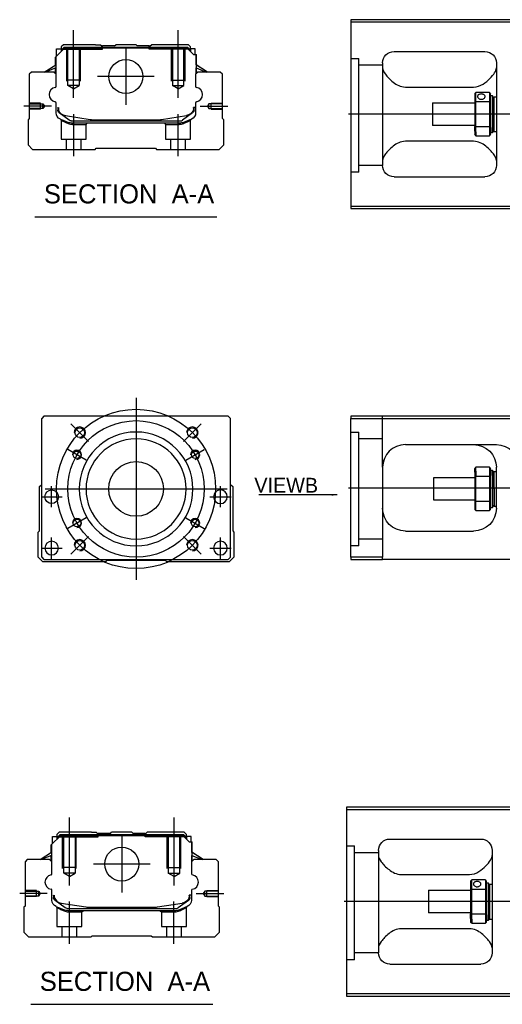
# Model space of a CAD drawing. Header units: millimetres. Extents: x 2891 to 6329, y -1599 to 860.
# Tile 517 of 620: x 5144 to 5356, y -431 to 2. Entities that reach past the tile are written whole.
import ezdxf
from ezdxf.lldxf.tags import DXFTag

# ---------------------------------------------------------------- set-up
doc = ezdxf.new("R2010")
doc.units = ezdxf.units.MM
doc.layers.get('0').update_dxf_attribs({"linetype": 'CONTINUOUS'})
doc.styles.add('CHN', font='txt')
doc.styles.add('DIM-7', font='SIMPLEX.shx', dxfattribs={"width": 0.7, "bigfont": 'chineset.shx'})
tags = doc.linetypes.add('DASHED', pattern=[25.72, 12.86, -12.86]).pattern_tags.tags
tags[6:7] = [DXFTag(74, 4), DXFTag(75, 0), DXFTag(340, '0'), DXFTag(46, 0.0), DXFTag(50, 0.0), DXFTag(44, 0.0), DXFTag(45, 0.0)]
tags[4:5] = [DXFTag(74, 4), DXFTag(75, 0), DXFTag(340, '0'), DXFTag(46, 0.0), DXFTag(50, 0.0), DXFTag(44, 0.0), DXFTag(45, 0.0)]
doc.dimstyles.new('CNS', dxfattribs={"dimtxt": 3.5, "dimasz": 2.5, "dimexe": 1, "dimexo": 1, "dimgap": 1, "dimtad": 1, "dimdsep": 46, "dimtxsty": 'DIM-7', "dimcen": 0.09, "dimclrd": 4, "dimclre": 4, "dimclrt": 1, "dimadec": 0, "dimazin": 0, "dimtfac": 1, "dimtmove": 0, "dimatfit": 3, "dimfxl": 0, "dimtvp": 0.971429, "dimtolj": 1, "dimarcsym": 0})

msp = doc.modelspace()

# ---------------------------------------------------------------- linework, layer by layer
at = {"linetype": 'Continuous'}
for p, q in [((5363.77, 2.04), (5289.77, 2.04)), ((5289.77, 2.04), (5289.77, -79.96)), ((5289.77, 1.04), (5363.77, 1.04)), ((5160, -14.39), (5163.9, -10.49)), ((5160.4, -10.79), (5162.4, -10.79)), ((5160.4, -13.99), (5160.4, -10.79)), ((5163.4, -8.94), (5162.4, -9.94)), ((5162.4, -9.94), (5162.4, -10.79)), ((5162.4, -10.79), (5162.4, -11.99)), ((5162.9, -10.94), (5162.4, -10.94)), ((5162.9, -10.86), (5163.76, -9.99)), ((5162.9, -11.49), (5162.9, -10.86)), ((5163.13, -10.95), (5162.9, -10.86)), ((5163.13, -10.95), (5163.86, -10.22)), ((5163.13, -11.26), (5163.13, -10.95)), ((5177.58, -8.94), (5163.4, -8.94)), ((5163.76, -9.99), (5217.99, -9.99)), ((5163.86, -10.22), (5163.76, -9.99)), ((5163.86, -10.22), (5217.9, -10.22)), ((5217.86, -10.49), (5163.9, -10.49)), ((5177.58, -8.94), (5179.68, -8.94)), ((5179.68, -8.94), (5180.23, -9.49)), ((5180.23, -9.49), (5180.58, -9.49)), ((5185.88, -9.49), (5180.58, -9.49)), ((5180.58, -9.99), (5180.58, -9.49)), ((5185.88, -9.49), (5186.43, -8.94)), ((5195.33, -8.94), (5186.43, -8.94)), ((5195.88, -9.49), (5195.33, -8.94)), ((5201.18, -9.49), (5195.88, -9.49)), ((5201.18, -9.49), (5201.53, -9.49)), ((5201.18, -9.99), (5201.18, -9.49)), ((5201.53, -9.49), (5202.08, -8.94)), ((5201.53, -9.49), (5202.08, -8.94)), ((5204.18, -8.94), (5202.08, -8.94)), ((5202.08, -8.94), (5202.08, -8.94)), ((5218.36, -8.94), (5204.18, -8.94)), ((5220.56, -13.19), (5217.86, -10.49)), ((5217.9, -10.22), (5217.99, -9.99)), ((5218.63, -10.95), (5217.9, -10.22)), ((5218.86, -10.86), (5217.99, -9.99)), ((5219.36, -9.94), (5218.36, -8.94)), ((5218.63, -10.95), (5218.86, -10.86)), ((5218.63, -11.26), (5218.63, -10.95)), ((5218.86, -11.49), (5218.86, -10.86)), ((5219.36, -10.94), (5218.86, -10.94)), ((5219.36, -10.79), (5219.36, -9.94)), ((5221.36, -10.79), (5219.36, -10.79)), ((5219.36, -10.79), (5219.36, -11.99)), ((5221.36, -13.19), (5221.36, -10.79)), ((5221.36, -10.79), (5221.36, -10.79)), ((5308.77, -11.96), (5348.77, -11.96)), ((5159.9, -17.9), (5159.9, -14.49)), ((5160, -17.84), (5160, -14.39)), ((5160.05, -14.34), (5160.05, -20.44)), ((5220.56, -13.19), (5221.71, -13.19)), ((5221.71, -13.19), (5221.71, -20.44)), ((5221.71, -13.19), (5221.76, -13.19)), ((5221.76, -17.84), (5221.76, -13.19)), ((5221.76, -13.19), (5221.86, -13.19)), ((5221.86, -17.9), (5221.86, -13.19)), ((5303.77, -16.96), (5303.77, -61.96)), ((5353.77, -16.96), (5353.77, -61.96)), ((5149.38, -20.94), (5148.38, -21.94)), ((5159.2, -20.94), (5149.38, -20.94)), ((5154.99, -20.94), (5160.05, -17.81)), ((5160.05, -19.15), (5155.54, -20.94)), ((5160.2, -21.94), (5159.2, -20.94)), ((5159.9, -21.64), (5159.9, -19.21)), ((5160, -21.74), (5160, -19.17)), ((5222.56, -20.94), (5221.56, -21.94)), ((5226.76, -20.94), (5221.71, -17.81)), ((5221.71, -19.15), (5226.21, -20.94)), ((5221.76, -21.74), (5221.76, -19.17)), ((5226.76, -20.94), (5221.86, -17.9)), ((5221.86, -21.64), (5221.86, -19.21)), ((5232.38, -20.94), (5222.56, -20.94)), ((5233.38, -21.94), (5232.38, -20.94)), ((5148.38, -21.94), (5148.38, -41.39)), ((5160.2, -27.26), (5160.2, -21.94)), ((5221.56, -21.94), (5221.56, -27.26)), ((5233.38, -41.39), (5233.38, -21.94)), ((5313.77, -27.55), (5343.77, -27.55)), ((5350.77, -29.96), (5344.77, -29.96)), ((5344.77, -33.91), (5344.77, -29.96)), ((5350.77, -29.96), (5350.77, -33.91)), ((5160.2, -38.88), (5160.2, -34.49)), ((5221.56, -34.49), (5221.56, -38.88)), ((5325.77, -34.46), (5344.27, -34.46)), ((5325.77, -34.46), (5325.77, -44.46)), ((5344.27, -30.46), (5344.27, -34.05)), ((5344.27, -34.05), (5344.27, -44.87)), ((5344.77, -45), (5344.77, -33.91)), ((5344.77, -33.91), (5350.77, -33.91)), ((5350.77, -33.91), (5350.77, -45)), ((5351.27, -34.05), (5351.27, -30.46)), ((5351.27, -31.21), (5351.97, -31.21)), ((5351.27, -44.87), (5351.27, -34.05)), ((5351.97, -31.21), (5352.27, -31.51)), ((5351.97, -31.21), (5351.97, -45.29)), ((5352.27, -45.08), (5352.27, -31.51)), ((5352.27, -32.31), (5352.77, -31.81)), ((5352.77, -31.81), (5353.77, -31.81)), ((5352.77, -47.11), (5352.77, -31.81)), ((5160.9, -36.6), (5160.9, -37.68)), ((5161.2, -36.6), (5161.2, -37.64)), ((5161.58, -38.94), (5161.51, -38.89)), ((5220.24, -38.89), (5220.17, -38.94)), ((5221.56, -36.6), (5220.56, -36.6)), ((5220.56, -36.6), (5220.56, -37.64)), ((5220.86, -37.68), (5220.86, -36.6)), ((5148.38, -41.39), (5147.88, -41.89)), ((5147.88, -41.89), (5147.88, -52.94)), ((5166, -42.16), (5161.58, -38.94)), ((5164.27, -40.07), (5175.17, -41.81)), ((5166.88, -42.44), (5214.87, -42.44)), ((5176.83, -41.94), (5204.93, -41.94)), ((5206.58, -41.81), (5217.49, -40.07)), ((5220.17, -38.94), (5215.75, -42.16)), ((5219.7, -41.65), (5216.27, -43.06)), ((5233.88, -41.89), (5233.38, -41.39)), ((5233.88, -52.94), (5233.88, -41.89)), ((5214.37, -43.44), (5167.39, -43.44)), ((5344.27, -44.46), (5325.77, -44.46)), ((5344.27, -46.88), (5344.27, -44.87)), ((5344.27, -46.88), (5344.27, -48.46)), ((5350.77, -45), (5344.77, -45)), ((5344.77, -47.24), (5344.77, -45)), ((5344.77, -47.24), (5344.77, -48.96)), ((5350.77, -45), (5350.77, -47.24)), ((5350.77, -47.24), (5350.77, -48.96)), ((5351.27, -48.46), (5351.27, -44.87)), ((5351.97, -47.71), (5351.97, -45.29)), ((5352.27, -47.41), (5351.97, -47.71)), ((5352.27, -45.08), (5352.27, -47.41)), ((5352.27, -46.61), (5352.77, -47.11)), ((5352.77, -47.11), (5353.77, -47.11)), ((5343.77, -51.37), (5313.77, -51.37)), ((5344.77, -48.96), (5350.77, -48.96)), ((5351.97, -47.71), (5351.27, -47.71)), ((5147.88, -52.94), (5149.88, -54.94)), ((5149.88, -54.94), (5177.38, -54.94)), ((5177.38, -54.94), (5177.88, -54.44)), ((5177.88, -54.44), (5203.88, -54.44)), ((5203.88, -54.44), (5204.38, -54.94)), ((5204.38, -54.94), (5231.88, -54.94)), ((5231.88, -54.94), (5233.88, -52.94)), ((5308.77, -66.96), (5348.77, -66.96)), ((5289.77, -79.96), (5289.77, -80.96)), ((5363.77, -79.96), (5289.77, -79.96)), ((5289.77, -80.96), (5363.77, -80.96)), ((5154.85, -172.11), (5153.85, -173.11)), ((5223.35, -172.11), (5154.85, -172.11)), ((5235.85, -172.11), (5223.35, -172.11)), ((5236.85, -173.11), (5235.85, -172.11)), ((5289.77, -172.11), (5289.77, -173.11)), ((5363.77, -172.11), (5289.77, -172.11)), ((5153.85, -234.11), (5153.85, -173.11)), ((5236.85, -234.11), (5236.85, -173.11)), ((5289.77, -173.11), (5363.77, -173.11)), ((5289.77, -234.11), (5289.77, -173.11)), ((5313.77, -184.61), (5353.77, -184.61)), ((5303.77, -194.61), (5303.77, -234.11)), ((5350.77, -194.61), (5344.77, -194.61)), ((5344.77, -196.33), (5344.77, -194.61)), ((5350.77, -194.61), (5350.77, -196.33)), ((5353.77, -212.61), (5353.77, -194.61)), ((5344.27, -196.69), (5344.27, -195.11)), ((5344.27, -196.69), (5344.27, -198.7)), ((5344.27, -198.7), (5344.27, -209.52)), ((5344.77, -196.33), (5344.77, -198.56)), ((5344.77, -209.66), (5344.77, -198.56)), ((5344.77, -198.56), (5350.77, -198.56)), ((5350.77, -196.33), (5350.77, -198.56)), ((5350.77, -198.56), (5350.77, -209.66)), ((5351.27, -198.7), (5351.27, -195.11)), ((5351.27, -195.86), (5351.97, -195.86)), ((5351.27, -209.52), (5351.27, -198.7)), ((5351.97, -195.86), (5352.27, -196.16)), ((5351.97, -198.28), (5351.97, -195.86)), ((5351.97, -198.28), (5351.97, -212.36)), ((5352.27, -196.16), (5352.27, -198.49)), ((5352.27, -196.96), (5352.77, -196.46)), ((5352.27, -212.06), (5352.27, -198.49)), ((5352.77, -196.46), (5353.77, -196.46)), ((5352.77, -204.11), (5352.77, -196.46)), ((5152.85, -203.11), (5153.85, -202.11)), ((5152.85, -222.56), (5152.85, -203.11)), ((5236.85, -202.11), (5237.85, -203.11)), ((5237.85, -203.11), (5237.85, -222.56)), ((5326.27, -199.11), (5344.27, -199.11)), ((5326.27, -204.11), (5326.27, -199.11)), ((5326.27, -209.11), (5326.27, -204.11)), ((5352.77, -204.11), (5352.77, -211.76)), ((5344.27, -209.11), (5326.27, -209.11)), ((5344.27, -209.52), (5344.27, -213.11)), ((5344.77, -213.61), (5344.77, -209.66)), ((5350.77, -209.66), (5344.77, -209.66)), ((5350.77, -209.66), (5350.77, -213.61)), ((5351.27, -213.11), (5351.27, -209.52)), ((5352.77, -211.76), (5352.27, -211.26)), ((5353.77, -211.76), (5352.77, -211.76)), ((5344.77, -213.61), (5350.77, -213.61)), ((5351.97, -212.36), (5351.27, -212.36)), ((5352.27, -212.06), (5351.97, -212.36)), ((5152.35, -223.06), (5152.85, -222.56)), ((5152.35, -234.11), (5152.35, -223.06)), ((5237.85, -222.56), (5238.35, -223.06)), ((5238.35, -223.06), (5238.35, -234.11)), ((5313.77, -222.61), (5343.77, -222.61)), ((5154.35, -236.11), (5152.35, -234.11)), ((5153.85, -234.11), (5154.85, -235.11)), ((5181.85, -236.11), (5154.35, -236.11)), ((5154.85, -235.11), (5235.85, -235.11)), ((5182.35, -235.61), (5181.85, -236.11)), ((5208.35, -235.61), (5182.35, -235.61)), ((5208.85, -236.11), (5208.35, -235.61)), ((5236.35, -236.11), (5208.85, -236.11)), ((5235.85, -235.11), (5236.85, -234.11)), ((5238.35, -234.11), (5236.35, -236.11)), ((5289.77, -234.11), (5289.77, -235.11)), ((5303.77, -234.11), (5289.77, -234.11)), ((5289.77, -235.11), (5303.77, -235.11)), ((5303.77, -235.11), (5303.77, -234.11)), ((5363.77, -235.11), (5303.77, -235.11)), ((5361.93, -343.91), (5287.93, -343.91)), ((5287.93, -343.91), (5287.93, -425.91)), ((5287.93, -344.91), (5361.93, -344.91)), ((5158.16, -360.35), (5162.06, -356.45)), ((5158.56, -356.75), (5160.56, -356.75)), ((5158.56, -359.95), (5158.56, -356.75)), ((5161.56, -354.9), (5160.56, -355.9)), ((5160.56, -355.9), (5160.56, -356.75)), ((5160.56, -356.75), (5160.56, -357.95)), ((5161.06, -356.9), (5160.56, -356.9)), ((5161.06, -356.81), (5161.93, -355.95)), ((5161.06, -357.45), (5161.06, -356.81)), ((5161.29, -356.91), (5161.06, -356.81)), ((5161.29, -356.91), (5162.02, -356.18)), ((5161.29, -357.21), (5161.29, -356.91)), ((5175.74, -354.9), (5161.56, -354.9)), ((5161.93, -355.95), (5216.16, -355.95)), ((5162.02, -356.18), (5161.93, -355.95)), ((5162.02, -356.18), (5216.06, -356.18)), ((5216.02, -356.45), (5162.06, -356.45)), ((5175.74, -354.9), (5177.84, -354.9)), ((5177.84, -354.9), (5178.39, -355.45)), ((5178.39, -355.45), (5178.74, -355.45)), ((5184.04, -355.45), (5178.74, -355.45)), ((5178.74, -355.95), (5178.74, -355.45)), ((5184.04, -355.45), (5184.59, -354.9)), ((5193.49, -354.9), (5184.59, -354.9)), ((5194.04, -355.45), (5193.49, -354.9)), ((5199.34, -355.45), (5194.04, -355.45)), ((5199.34, -355.45), (5199.69, -355.45)), ((5199.34, -355.95), (5199.34, -355.45)), ((5199.69, -355.45), (5200.24, -354.9)), ((5199.69, -355.45), (5200.24, -354.9)), ((5202.34, -354.9), (5200.24, -354.9)), ((5200.24, -354.9), (5200.24, -354.9)), ((5216.52, -354.9), (5202.34, -354.9)), ((5218.72, -359.15), (5216.02, -356.45)), ((5216.06, -356.18), (5216.16, -355.95)), ((5216.79, -356.91), (5216.06, -356.18)), ((5217.02, -356.81), (5216.16, -355.95)), ((5217.52, -355.9), (5216.52, -354.9)), ((5216.79, -356.91), (5217.02, -356.81)), ((5216.79, -357.21), (5216.79, -356.91)), ((5217.02, -357.45), (5217.02, -356.81)), ((5217.52, -356.9), (5217.02, -356.9)), ((5217.52, -356.75), (5217.52, -355.9)), ((5219.52, -356.75), (5217.52, -356.75)), ((5217.52, -356.75), (5217.52, -357.95)), ((5219.52, -359.15), (5219.52, -356.75)), ((5219.52, -356.75), (5219.52, -356.75)), ((5306.93, -357.91), (5346.93, -357.91)), ((5158.06, -363.86), (5158.06, -360.45)), ((5158.16, -363.79), (5158.16, -360.35)), ((5158.21, -360.3), (5158.21, -366.4)), ((5218.72, -359.15), (5219.87, -359.15)), ((5219.87, -359.15), (5219.87, -366.4)), ((5219.87, -359.15), (5219.92, -359.15)), ((5219.92, -363.79), (5219.92, -359.15)), ((5219.92, -359.15), (5220.02, -359.15)), ((5220.02, -363.86), (5220.02, -359.15)), ((5301.93, -362.91), (5301.93, -407.91)), ((5351.93, -362.91), (5351.93, -407.91)), ((5147.54, -366.9), (5146.54, -367.9)), ((5157.36, -366.9), (5147.54, -366.9)), ((5153.15, -366.9), (5158.21, -363.76)), ((5158.21, -365.1), (5153.7, -366.9)), ((5158.36, -367.9), (5157.36, -366.9)), ((5158.06, -367.6), (5158.06, -365.16)), ((5158.16, -367.7), (5158.16, -365.12)), ((5220.72, -366.9), (5219.72, -367.9)), ((5224.93, -366.9), (5219.87, -363.76)), ((5219.87, -365.1), (5224.38, -366.9)), ((5219.92, -367.7), (5219.92, -365.12)), ((5224.93, -366.9), (5220.02, -363.86)), ((5220.02, -367.6), (5220.02, -365.16)), ((5230.54, -366.9), (5220.72, -366.9)), ((5231.54, -367.9), (5230.54, -366.9)), ((5146.54, -367.9), (5146.54, -387.35)), ((5158.36, -373.21), (5158.36, -367.9)), ((5219.72, -367.9), (5219.72, -373.21)), ((5231.54, -387.35), (5231.54, -367.9)), ((5311.93, -373.51), (5341.93, -373.51)), ((5348.93, -375.91), (5342.93, -375.91)), ((5342.93, -379.87), (5342.93, -375.91)), ((5348.93, -375.91), (5348.93, -379.87)), ((5158.36, -384.83), (5158.36, -380.44)), ((5219.72, -380.44), (5219.72, -384.83)), ((5323.93, -380.41), (5342.43, -380.41)), ((5323.93, -380.41), (5323.93, -390.41)), ((5342.43, -376.41), (5342.43, -380)), ((5342.43, -380), (5342.43, -390.82)), ((5342.93, -390.96), (5342.93, -379.87)), ((5342.93, -379.87), (5348.93, -379.87)), ((5348.93, -379.87), (5348.93, -390.96)), ((5349.43, -380), (5349.43, -376.41)), ((5349.43, -377.16), (5350.13, -377.16)), ((5349.43, -390.82), (5349.43, -380)), ((5350.13, -377.16), (5350.43, -377.46)), ((5350.13, -377.16), (5350.13, -391.25)), ((5350.43, -391.03), (5350.43, -377.46)), ((5350.43, -378.26), (5350.93, -377.76)), ((5350.93, -377.76), (5351.93, -377.76)), ((5350.93, -393.06), (5350.93, -377.76)), ((5159.06, -382.55), (5159.06, -383.63)), ((5159.36, -382.55), (5159.36, -383.59)), ((5159.75, -384.9), (5159.68, -384.84)), ((5164.17, -388.11), (5159.75, -384.9)), ((5218.34, -384.9), (5213.92, -388.11)), ((5218.4, -384.84), (5218.34, -384.9)), ((5219.72, -382.55), (5218.72, -382.55)), ((5218.72, -382.55), (5218.72, -383.59)), ((5219.02, -383.63), (5219.02, -382.55)), ((5146.54, -387.35), (5146.04, -387.85)), ((5146.04, -387.85), (5146.04, -398.9)), ((5162.43, -386.03), (5173.34, -387.76)), ((5165.05, -388.4), (5213.04, -388.4)), ((5174.99, -387.9), (5203.09, -387.9)), ((5204.74, -387.76), (5215.65, -386.03)), ((5217.87, -387.6), (5214.44, -389.02)), ((5232.04, -387.85), (5231.54, -387.35)), ((5232.04, -398.9), (5232.04, -387.85)), ((5212.53, -389.4), (5165.55, -389.4)), ((5342.43, -390.41), (5323.93, -390.41)), ((5342.43, -392.84), (5342.43, -390.82)), ((5342.43, -392.84), (5342.43, -394.41)), ((5348.93, -390.96), (5342.93, -390.96)), ((5342.93, -393.19), (5342.93, -390.96)), ((5342.93, -393.19), (5342.93, -394.91)), ((5348.93, -390.96), (5348.93, -393.19)), ((5348.93, -393.19), (5348.93, -394.91)), ((5349.43, -394.41), (5349.43, -390.82)), ((5350.13, -393.66), (5350.13, -391.25)), ((5350.43, -393.36), (5350.13, -393.66)), ((5350.43, -391.03), (5350.43, -393.36)), ((5350.43, -392.56), (5350.93, -393.06)), ((5350.93, -393.06), (5351.93, -393.06)), ((5341.93, -397.32), (5311.93, -397.32)), ((5342.93, -394.91), (5348.93, -394.91)), ((5350.13, -393.66), (5349.43, -393.66)), ((5146.04, -398.9), (5148.04, -400.9)), ((5148.04, -400.9), (5175.54, -400.9)), ((5175.54, -400.9), (5176.04, -400.4)), ((5176.04, -400.4), (5202.04, -400.4)), ((5202.04, -400.4), (5202.54, -400.9)), ((5202.54, -400.9), (5230.04, -400.9)), ((5230.04, -400.9), (5232.04, -398.9)), ((5306.93, -412.91), (5346.93, -412.91)), ((5287.93, -425.91), (5287.93, -426.91)), ((5361.93, -425.91), (5287.93, -425.91)), ((5287.93, -426.91), (5361.93, -426.91))]:
    msp.add_line(p, q, dxfattribs=at)
at = {"ltscale": 0.2}
for p, q in [((5167.88, -32.36), (5167.88, -2.53)), ((5213.88, -32.36), (5213.88, -2.53)), ((5190.88, -10.47), (5190.88, -35.42)), ((5203.35, -22.94), (5178.4, -22.94)), ((5158.16, -35.94), (5146.01, -35.94)), ((5223.6, -35.94), (5235.74, -35.94)), ((5167.93, -57.94), (5167.93, -39.44)), ((5213.82, -57.94), (5213.82, -39.44)), ((5174.49, -183.25), (5166.71, -175.47)), ((5216.21, -183.25), (5223.99, -175.47)), ((5174.49, -224.97), (5166.71, -232.75)), ((5216.21, -224.97), (5223.99, -232.75)), ((5166.04, -378.31), (5166.04, -348.48)), ((5212.04, -378.31), (5212.04, -348.48)), ((5189.04, -356.42), (5189.04, -381.37)), ((5201.52, -368.9), (5176.57, -368.9)), ((5156.32, -381.9), (5144.18, -381.9)), ((5221.76, -381.9), (5233.91, -381.9)), ((5166.09, -403.9), (5166.09, -385.4)), ((5211.99, -403.9), (5211.99, -385.4))]:
    msp.add_line(p, q, dxfattribs=at)
at = {"linetype": 'DASHED'}
for p, q in [((5162.9, -10.94), (5180.58, -10.94)), ((5180.23, -10.94), (5180.23, -9.49)), ((5180.58, -10.94), (5180.58, -9.99)), ((5201.18, -10.94), (5201.18, -9.99)), ((5218.86, -10.94), (5201.18, -10.94)), ((5201.53, -10.94), (5201.53, -9.49)), ((5219.36, -10.94), (5219.36, -10.79)), ((5221.36, -12.94), (5221.36, -12.94)), ((5221.92, -17.94), (5221.92, -17.94)), ((5162.38, -42.12), (5162.38, -50.44)), ((5219.32, -50.44), (5219.32, -42.14)), ((5167.43, -43.94), (5173.38, -43.94)), ((5173.38, -43.94), (5173.88, -43.44)), ((5173.38, -50.44), (5173.38, -43.94)), ((5207.82, -43.44), (5208.32, -43.94)), ((5208.32, -43.94), (5208.32, -50.44)), ((5208.32, -43.94), (5214.32, -43.94)), ((5162.38, -50.44), (5167.88, -50.44)), ((5164.58, -50.44), (5164.58, -54.94)), ((5167.88, -50.44), (5173.38, -50.44)), ((5171.18, -54.94), (5171.18, -50.44)), ((5208.32, -50.44), (5219.32, -50.44)), ((5210.52, -50.44), (5210.52, -54.94)), ((5217.12, -54.94), (5217.12, -50.44)), ((5293.27, -64.98), (5289.77, -64.98)), ((5293.27, -229.11), (5289.77, -229.11)), ((5161.06, -356.9), (5178.74, -356.9)), ((5178.39, -356.9), (5178.39, -355.45)), ((5178.74, -356.9), (5178.74, -355.95)), ((5199.34, -356.9), (5199.34, -355.95)), ((5217.02, -356.9), (5199.34, -356.9)), ((5199.69, -356.9), (5199.69, -355.45)), ((5217.52, -356.9), (5217.52, -356.75)), ((5219.52, -358.9), (5219.52, -358.9)), ((5220.09, -363.9), (5220.09, -363.9)), ((5160.54, -388.07), (5160.54, -396.4)), ((5217.49, -396.4), (5217.49, -388.09)), ((5165.59, -389.9), (5171.54, -389.9)), ((5171.54, -389.9), (5172.04, -389.4)), ((5171.54, -396.4), (5171.54, -389.9)), ((5205.99, -389.4), (5206.49, -389.9)), ((5206.49, -389.9), (5206.49, -396.4)), ((5206.49, -389.9), (5212.49, -389.9)), ((5160.54, -396.4), (5166.04, -396.4)), ((5162.74, -396.4), (5162.74, -400.9)), ((5166.04, -396.4), (5171.54, -396.4)), ((5169.34, -400.9), (5169.34, -396.4)), ((5206.49, -396.4), (5217.49, -396.4)), ((5208.69, -396.4), (5208.69, -400.9)), ((5215.29, -400.9), (5215.29, -396.4)), ((5291.43, -410.93), (5287.93, -410.93))]:
    msp.add_line(p, q, dxfattribs=at)
at = {"linetype": 'DASHED', "ltscale": 0.1}
for p, q in [((5164.88, -24.94), (5164.88, -10.94)), ((5165.38, -26.94), (5165.38, -10.94)), ((5170.38, -10.94), (5170.38, -26.94)), ((5170.88, -24.94), (5170.88, -10.94)), ((5210.88, -24.94), (5210.88, -10.94)), ((5211.38, -10.94), (5211.38, -26.94)), ((5216.38, -26.94), (5216.38, -10.94)), ((5216.88, -24.94), (5216.88, -10.94)), ((5170.88, -24.49), (5164.88, -24.49)), ((5210.88, -24.49), (5216.88, -24.49)), ((5170.38, -26.94), (5165.38, -26.94)), ((5167.88, -28.39), (5165.38, -26.94)), ((5167.88, -28.39), (5170.38, -26.94)), ((5211.38, -26.94), (5216.38, -26.94)), ((5213.88, -28.39), (5211.38, -26.94)), ((5213.88, -28.39), (5216.38, -26.94)), ((5153.38, -34.64), (5148.38, -34.64)), ((5148.38, -34.87), (5154.37, -34.87)), ((5154.37, -37.02), (5148.38, -37.02)), ((5153.38, -37.24), (5148.38, -37.24)), ((5153.38, -37.24), (5153.38, -34.64)), ((5154.37, -34.87), (5155.02, -35.94)), ((5154.37, -37.02), (5154.37, -34.87)), ((5155.02, -35.94), (5154.37, -37.02)), ((5227.38, -34.87), (5226.73, -35.94)), ((5226.73, -35.94), (5227.38, -37.02)), ((5233.38, -34.87), (5227.38, -34.87)), ((5227.38, -37.02), (5227.38, -34.87)), ((5227.38, -37.02), (5233.38, -37.02)), ((5228.38, -37.24), (5228.38, -34.64)), ((5228.38, -34.64), (5233.38, -34.64)), ((5228.38, -37.24), (5233.38, -37.24)), ((5163.04, -370.9), (5163.04, -356.9)), ((5163.54, -372.9), (5163.54, -356.9)), ((5168.54, -356.9), (5168.54, -372.9)), ((5169.04, -370.9), (5169.04, -356.9)), ((5209.04, -370.9), (5209.04, -356.9)), ((5209.54, -356.9), (5209.54, -372.9)), ((5214.54, -372.9), (5214.54, -356.9)), ((5215.04, -370.9), (5215.04, -356.9)), ((5169.04, -370.45), (5163.04, -370.45)), ((5209.04, -370.45), (5215.04, -370.45)), ((5168.54, -372.9), (5163.54, -372.9)), ((5166.04, -374.34), (5163.54, -372.9)), ((5166.04, -374.34), (5168.54, -372.9)), ((5209.54, -372.9), (5214.54, -372.9)), ((5212.04, -374.34), (5209.54, -372.9)), ((5212.04, -374.34), (5214.54, -372.9)), ((5151.54, -380.6), (5146.54, -380.6)), ((5151.54, -383.2), (5151.54, -380.6)), ((5226.54, -383.2), (5226.54, -380.6)), ((5226.54, -380.6), (5231.54, -380.6)), ((5146.54, -380.82), (5152.54, -380.82)), ((5152.54, -382.97), (5146.54, -382.97)), ((5151.54, -383.2), (5146.54, -383.2)), ((5152.54, -380.82), (5153.18, -381.9)), ((5152.54, -382.97), (5152.54, -380.82)), ((5153.18, -381.9), (5152.54, -382.97)), ((5225.55, -380.82), (5224.9, -381.9)), ((5224.9, -381.9), (5225.55, -382.97)), ((5231.54, -380.82), (5225.55, -380.82)), ((5225.55, -382.97), (5225.55, -380.82)), ((5225.55, -382.97), (5231.54, -382.97)), ((5226.54, -383.2), (5231.54, -383.2))]:
    msp.add_line(p, q, dxfattribs=at)
at = {"linetype": 'DASHED', "ltscale": 0.3}
for p, q in [((5289.77, -14.98), (5293.27, -14.98)), ((5293.27, -64.98), (5293.27, -14.98)), ((5303.77, -17.98), (5293.27, -17.98)), ((5303.77, -61.98), (5293.27, -61.98)), ((5303.77, -194.61), (5303.77, -172.11)), ((5289.77, -179.11), (5293.27, -179.11)), ((5293.27, -229.11), (5293.27, -179.11)), ((5303.77, -182.11), (5293.27, -182.11)), ((5303.77, -226.11), (5293.27, -226.11)), ((5287.93, -360.93), (5291.43, -360.93)), ((5291.43, -410.93), (5291.43, -360.93)), ((5301.93, -363.93), (5291.43, -363.93)), ((5301.93, -407.93), (5291.43, -407.93))]:
    msp.add_line(p, q, dxfattribs=at)
for p, q in [((5830.77, -39.5), (5288.77, -39.46)), ((5150.86, -84.57), (5230.91, -84.57)), ((5288.77, -203.61), (5830.77, -203.61)), ((5928.93, -385.46), (5286.93, -385.41)), ((5149.03, -430.53), (5229.07, -430.53))]:
    msp.add_line(p, q)
at = {"ltscale": 0.3}
for p, q in [((5195.35, -164.11), (5195.35, -244.11)), ((5155.35, -204.11), (5235.35, -204.11))]:
    msp.add_line(p, q, dxfattribs=at)
at = {"ltscale": 0.1}
for p, q in [((5173.4, -191.44), (5165.34, -186.79)), ((5217.31, -191.44), (5225.36, -186.79)), ((5158.24, -212.19), (5158.24, -202.89)), ((5232.47, -212.19), (5232.47, -202.89)), ((5153.59, -207.54), (5162.89, -207.54)), ((5227.82, -207.54), (5237.12, -207.54)), ((5173.4, -216.79), (5165.34, -221.44)), ((5217.31, -216.79), (5225.36, -221.44)), ((5158.24, -234.76), (5158.24, -225.46)), ((5232.47, -234.76), (5232.47, -225.46)), ((5153.59, -230.11), (5162.89, -230.11)), ((5227.82, -230.11), (5237.12, -230.11))]:
    msp.add_line(p, q, dxfattribs=at)
at = {"linetype": 'Continuous'}
for centre, radius in [((5190.88, -22.94), 7.47), ((5170.6, -179.36), 2.1), ((5220.1, -179.36), 2.1), ((5169.37, -189.11), 1.65), ((5221.33, -189.11), 1.65), ((5195.35, -204.11), 12), ((5158.24, -207.54), 3), ((5169.37, -219.11), 1.65), ((5221.33, -219.11), 1.65), ((5170.6, -228.86), 2.1), ((5220.1, -228.86), 2.1), ((5189.04, -368.9), 7.47)]:
    msp.add_circle(centre, radius, dxfattribs=at)
at = {"ltscale": 0.3}
for radius in [35, 30]:
    msp.add_circle((5195.35, -204.11), radius, dxfattribs=at)
at = {"linetype": 'Continuous', "extrusion": (0, 0, -1)}
for centre, radius in [((-5195.35, -204.11), 25), ((-5195.35, -204.11), 22), ((-5232.47, -207.54), 3), ((-5158.24, -230.11), 3), ((-5232.47, -230.11), 3)]:
    msp.add_circle(centre, radius, dxfattribs=at)
at = {"linetype": 'Continuous', "extrusion": (-6.12303e-17, 0, -1)}
for centre, start, end in [((-5308.77, -16.96), 0, 90), ((-5348.77, -16.96), 90, 180), ((-5308.77, -61.96), 270, 0), ((-5348.77, -61.96), 180, 270), ((-5306.93, -362.91), 0, 90), ((-5346.93, -362.91), 90, 180), ((-5306.93, -407.91), 270, 0), ((-5346.93, -407.91), 180, 270)]:
    msp.add_arc(centre, 5, start, end, dxfattribs=at)
for centre, radius, start, end in [((5160.32, -30.87), 3.17, 98.9371, 261.0629), ((5221.43, -30.87), 3.17, 278.9371, 81.0629), ((5170.6, -179.36), 2.5, 270, 180), ((5220.1, -179.36), 2.5, 270, 180), ((5169.37, -189.11), 2, 270, 180), ((5221.33, -189.11), 2, 270, 180), ((5169.37, -219.11), 2, 270, 180), ((5221.33, -219.11), 2, 270, 180), ((5170.6, -228.86), 2.5, 270, 180), ((5220.1, -228.86), 2.5, 270, 180), ((5158.48, -376.83), 3.17, 98.9371, 261.0629), ((5219.6, -376.83), 3.17, 278.9371, 81.0629)]:
    msp.add_arc(centre, radius, start, end)
at = {"linetype": 'Continuous'}
for centre, radius, start, end in [((5159.7, -27.26), 0.5, 285.1919, 0), ((5222.06, -27.26), 0.5, 180, 254.8081), ((5159.7, -34.49), 0.5, 0, 74.8081), ((5222.06, -34.49), 0.5, 105.1919, 180), ((5164.9, -36.12), 4, 202.3316, 260.9414), ((5216.86, -36.12), 4, 337.6678, 353.1681), ((5216.86, -36.12), 3.77, 349.0413, 352.7469), ((5176.83, -31.44), 10.5, 260.9414, 270), ((5204.93, -31.44), 10.5, 270, 279.0586), ((5214.87, -40.94), 1.5, 270, 306.0274), ((5313.77, -194.61), 10, 90, 180), ((5157.86, -373.21), 0.5, 285.1919, 0), ((5220.22, -373.21), 0.5, 180, 254.8081), ((5157.86, -380.44), 0.5, 0, 74.8081), ((5220.22, -380.44), 0.5, 105.1919, 180), ((5163.06, -382.08), 4, 202.3316, 260.9414), ((5215.02, -382.08), 4, 337.6678, 353.1681), ((5215.02, -382.08), 3.77, 349.0413, 352.7469), ((5174.99, -377.4), 10.5, 260.9414, 270), ((5203.09, -377.4), 10.5, 270, 279.0586), ((5213.04, -386.9), 1.5, 270, 306.0274)]:
    msp.add_arc(centre, radius, start, end, dxfattribs=at)
at = {"linetype": 'Continuous', "extrusion": (0, 0, -1)}
for centre, radius, start, end in [((-5163.2, -38.88), 3, 292.4327, 0), ((-5162.4, -37.68), 1.5, 306.0274, 0), ((-5164.9, -36.12), 4, 337.6678, 353.1681), ((-5164.9, -36.12), 3.77, 349.0413, 352.7469), ((-5216.86, -36.12), 4, 202.3316, 260.9414), ((-5218.56, -38.88), 3, 180, 247.5673), ((-5219.36, -37.68), 1.5, 180, 233.9726), ((-5167.39, -38.44), 5, 270, 292.4327), ((-5166.88, -40.94), 1.5, 270, 306.0274), ((-5214.37, -38.44), 5, 247.5673, 270), ((-5343.77, -194.61), 10, 90, 180), ((-5353.77, -194.61), 10, 90, 180), ((-5313.77, -212.61), 10, 270, 0), ((-5343.77, -212.61), 10, 180, 270), ((-5161.36, -384.83), 3, 292.4327, 0), ((-5160.56, -383.63), 1.5, 306.0274, 0), ((-5163.06, -382.08), 4, 337.6678, 353.1681), ((-5163.06, -382.08), 3.77, 349.0413, 352.7469), ((-5215.02, -382.08), 4, 202.3316, 260.9414), ((-5216.72, -384.83), 3, 180, 247.5673), ((-5217.52, -383.63), 1.5, 180, 233.9726), ((-5165.55, -384.4), 5, 270, 292.4327), ((-5165.05, -386.9), 1.5, 270, 306.0274), ((-5212.53, -384.4), 5, 247.5673, 270)]:
    msp.add_arc(centre, radius, start, end, dxfattribs=at)
at = {"linetype": 'Continuous'}
for points, degree in [([(5160.05, -20.44), (5160.05, -21.04)], 1), ([(5160.05, -21.04), (5160.05, -21.79)], 1), ([(5221.71, -20.44), (5221.71, -21.04)], 1), ([(5221.71, -21.04), (5221.71, -21.79)], 1), ([(5303.77, -19.17), (5303.77, -19.92), (5304.24, -20.89), (5305.01, -21.96)], 3), ([(5344.27, -30.46), (5344.43, -30.29), (5344.6, -30.13), (5344.77, -29.96)], 3), ([(5350.77, -29.96), (5350.93, -30.13), (5351.1, -30.29), (5351.27, -30.46)], 3), ([(5344.77, -33.91), (5344.6, -33.96), (5344.43, -34), (5344.27, -34.05)], 3), ([(5350.77, -33.91), (5350.93, -33.96), (5351.1, -34), (5351.27, -34.05)], 3), ([(5344.77, -45), (5344.6, -44.96), (5344.43, -44.91), (5344.27, -44.87)], 3), ([(5350.77, -45), (5350.93, -44.96), (5351.1, -44.91), (5351.27, -44.87)], 3), ([(5344.77, -48.96), (5344.6, -48.79), (5344.43, -48.63), (5344.27, -48.46)], 3), ([(5351.27, -48.46), (5351.1, -48.63), (5350.93, -48.79), (5350.77, -48.96)], 3), ([(5305.01, -56.96), (5304.24, -58.03), (5303.77, -59), (5303.77, -59.75)], 3), ([(5353.77, -59.75), (5353.77, -59), (5353.3, -58.03), (5352.52, -56.96)], 3), ([(5308.77, -185.95), (5308.74, -185.97), (5308.71, -185.99), (5308.68, -186.01)], 3), ([(5344.77, -194.61), (5344.6, -194.78), (5344.43, -194.94), (5344.27, -195.11)], 3), ([(5350.77, -194.61), (5350.93, -194.78), (5351.1, -194.94), (5351.27, -195.11)], 3), ([(5344.77, -198.56), (5344.6, -198.61), (5344.43, -198.66), (5344.27, -198.7)], 3), ([(5351.27, -198.7), (5351.1, -198.66), (5350.93, -198.61), (5350.77, -198.56)], 3), ([(5344.77, -209.66), (5344.6, -209.61), (5344.43, -209.56), (5344.27, -209.52)], 3), ([(5351.27, -209.52), (5351.1, -209.56), (5350.93, -209.61), (5350.77, -209.66)], 3), ([(5344.27, -213.11), (5344.43, -213.28), (5344.6, -213.44), (5344.77, -213.61)], 3), ([(5351.27, -213.11), (5351.1, -213.28), (5350.93, -213.44), (5350.77, -213.61)], 3), ([(5158.21, -366.4), (5158.21, -367)], 1), ([(5158.21, -367), (5158.21, -367.75)], 1), ([(5219.87, -366.4), (5219.87, -367)], 1), ([(5219.87, -367), (5219.87, -367.75)], 1), ([(5301.93, -365.12), (5301.93, -365.87), (5302.4, -366.85), (5303.18, -367.91)], 3), ([(5342.43, -376.41), (5342.6, -376.25), (5342.77, -376.08), (5342.93, -375.91)], 3), ([(5348.93, -375.91), (5349.1, -376.08), (5349.27, -376.25), (5349.43, -376.41)], 3), ([(5342.93, -379.87), (5342.77, -379.91), (5342.6, -379.96), (5342.43, -380)], 3), ([(5348.93, -379.87), (5349.1, -379.91), (5349.27, -379.96), (5349.43, -380)], 3), ([(5342.93, -390.96), (5342.77, -390.91), (5342.6, -390.87), (5342.43, -390.82)], 3), ([(5348.93, -390.96), (5349.1, -390.91), (5349.27, -390.87), (5349.43, -390.82)], 3), ([(5342.93, -394.91), (5342.77, -394.75), (5342.6, -394.58), (5342.43, -394.41)], 3), ([(5349.43, -394.41), (5349.27, -394.58), (5349.1, -394.75), (5348.93, -394.91)], 3), ([(5303.18, -402.91), (5302.4, -403.98), (5301.93, -404.95), (5301.93, -405.7)], 3), ([(5351.93, -405.7), (5351.93, -404.95), (5351.47, -403.99), (5350.69, -402.91)], 3)]:
    msp.add_open_spline(points, degree=degree, dxfattribs=at)
for points, knots in [([(5343.77, -27.55), (5345.29, -27.55), (5346.7, -26.99), (5349.11, -25.53), (5350.1, -24.67), (5352.66, -22.06), (5353.77, -20.34), (5353.77, -19.17)], [0, 0, 0, 0, 0.25, 0.25, 0.5, 0.5, 1, 1, 1, 1]), ([(5305.01, -21.96), (5305.84, -23.1), (5306.97, -24.32), (5309.85, -26.53), (5311.7, -27.55), (5313.77, -27.55)], [0, 0, 0, 0, 0.5, 0.5, 1, 1, 1, 1]), ([(5348.82, -31.68), (5348.82, -31.55), (5348.78, -31.42), (5348.66, -31.19), (5348.57, -31.08), (5348.35, -30.9), (5348.2, -30.82), (5347.89, -30.7), (5347.72, -30.65), (5347.36, -30.6), (5347.17, -30.6), (5346.8, -30.62), (5346.62, -30.65), (5346.29, -30.75), (5346.14, -30.81), (5345.88, -30.98), (5345.77, -31.08), (5345.6, -31.3), (5345.55, -31.42), (5345.52, -31.59), (5345.52, -31.64), (5345.52, -31.68)], [0, 0, 0, 0, 0.106605, 0.106605, 0.21316, 0.21316, 0.320465, 0.320465, 0.42832, 0.42832, 0.535356, 0.535356, 0.641477, 0.641477, 0.748016, 0.748016, 0.855648, 0.855648, 0.963354, 0.963354, 1, 1, 1, 1]), ([(5345.52, -31.68), (5345.52, -31.81), (5345.55, -31.95), (5345.67, -32.2), (5345.76, -32.33), (5345.99, -32.55), (5346.13, -32.65), (5346.44, -32.81), (5346.62, -32.87), (5346.98, -32.94), (5347.17, -32.94), (5347.53, -32.91), (5347.71, -32.87), (5348.04, -32.74), (5348.19, -32.66), (5348.46, -32.45), (5348.57, -32.34), (5348.73, -32.09), (5348.78, -31.95), (5348.81, -31.77), (5348.82, -31.73), (5348.82, -31.68)], [0, 0, 0, 0, 0.106605, 0.106605, 0.21316, 0.21316, 0.320465, 0.320465, 0.42832, 0.42832, 0.535356, 0.535356, 0.641477, 0.641477, 0.748016, 0.748016, 0.855648, 0.855648, 0.963354, 0.963354, 1, 1, 1, 1]), ([(5313.77, -51.37), (5311.7, -51.37), (5309.85, -52.39), (5306.98, -54.59), (5305.83, -55.82), (5305.01, -56.96)], [0, 0, 0, 0, 0.5, 0.5, 1, 1, 1, 1]), ([(5352.52, -56.96), (5351.7, -55.82), (5350.57, -54.6), (5347.68, -52.39), (5345.83, -51.37), (5343.77, -51.37)], [0, 0, 0, 0, 0.5, 0.5, 1, 1, 1, 1]), ([(5304.33, -191.3), (5304.24, -191.56), (5304.11, -191.99), (5304, -192.43), (5303.97, -192.61)], [0, 0, 0, 0, 0.596588, 1, 1, 1, 1]), ([(5341.93, -373.51), (5343.45, -373.51), (5344.87, -372.95), (5347.27, -371.49), (5348.26, -370.63), (5350.83, -368.01), (5351.93, -366.29), (5351.93, -365.12)], [0, 0, 0, 0, 0.25, 0.25, 0.5, 0.5, 1, 1, 1, 1]), ([(5303.18, -367.91), (5304, -369.05), (5305.13, -370.27), (5308.02, -372.48), (5309.87, -373.51), (5311.93, -373.51)], [0, 0, 0, 0, 0.5, 0.5, 1, 1, 1, 1]), ([(5346.98, -377.63), (5346.98, -377.5), (5346.95, -377.38), (5346.83, -377.14), (5346.74, -377.04), (5346.51, -376.85), (5346.37, -376.77), (5346.06, -376.65), (5345.88, -376.61), (5345.52, -376.56), (5345.33, -376.55), (5344.97, -376.57), (5344.79, -376.6), (5344.46, -376.7), (5344.3, -376.77), (5344.04, -376.93), (5343.93, -377.03), (5343.77, -377.25), (5343.71, -377.37), (5343.69, -377.54), (5343.68, -377.59), (5343.68, -377.63)], [0, 0, 0, 0, 0.106605, 0.106605, 0.21316, 0.21316, 0.320465, 0.320465, 0.42832, 0.42832, 0.535356, 0.535356, 0.641477, 0.641477, 0.748016, 0.748016, 0.855648, 0.855648, 0.963354, 0.963354, 1, 1, 1, 1]), ([(5343.68, -377.63), (5343.68, -377.76), (5343.71, -377.9), (5343.83, -378.16), (5343.92, -378.28), (5344.15, -378.5), (5344.29, -378.6), (5344.61, -378.76), (5344.78, -378.82), (5345.14, -378.89), (5345.33, -378.9), (5345.7, -378.86), (5345.88, -378.82), (5346.21, -378.7), (5346.36, -378.61), (5346.62, -378.41), (5346.73, -378.29), (5346.9, -378.04), (5346.95, -377.9), (5346.98, -377.72), (5346.98, -377.68), (5346.98, -377.63)], [0, 0, 0, 0, 0.106605, 0.106605, 0.21316, 0.21316, 0.320465, 0.320465, 0.42832, 0.42832, 0.535356, 0.535356, 0.641477, 0.641477, 0.748016, 0.748016, 0.855648, 0.855648, 0.963354, 0.963354, 1, 1, 1, 1]), ([(5311.93, -397.32), (5309.87, -397.32), (5308.02, -398.34), (5305.14, -400.54), (5304, -401.78), (5303.18, -402.91)], [0, 0, 0, 0, 0.5, 0.5, 1, 1, 1, 1]), ([(5350.69, -402.91), (5349.86, -401.77), (5348.73, -400.55), (5345.85, -398.34), (5344, -397.32), (5341.93, -397.32)], [0, 0, 0, 0, 0.5, 0.5, 1, 1, 1, 1])]:
    msp.add_open_spline(points, degree=3, knots=knots, dxfattribs=at)
at = {"linetype": 'DASHED'}
for points, degree in [([(5162.07, -41.66), (5162.38, -42.12)], 1), ([(5165.5, -43.53), (5165.48, -43.06)], 1), ([(5216.27, -43.06), (5216.24, -43.53)], 1), ([(5219.32, -42.14), (5219.63, -41.68)], 1), ([(5167.39, -43.44), (5167.43, -43.94)], 1), ([(5214.37, -43.44), (5214.35, -43.61), (5214.34, -43.78), (5214.32, -43.94)], 3), ([(5160.23, -387.61), (5160.54, -388.07)], 1), ([(5163.67, -389.48), (5163.65, -389.02)], 1), ([(5214.44, -389.02), (5214.41, -389.48)], 1), ([(5217.49, -388.09), (5217.8, -387.63)], 1), ([(5165.55, -389.4), (5165.59, -389.9)], 1), ([(5212.53, -389.4), (5212.52, -389.56), (5212.5, -389.73), (5212.49, -389.9)], 3)]:
    msp.add_open_spline(points, degree=degree, dxfattribs=at)
for points, degree, knots in [([(5162.07, -41.66), (5162.07, -41.66), (5162.99, -42.04), (5163.92, -42.42), (5165.48, -43.06)], 2, [0, 0, 0, 0.5, 0.5, 1, 1, 1]), ([(5162.38, -42.12), (5162.38, -42.12), (5162.38, -42.12), (5162.85, -42.33), (5164.16, -42.92), (5165.04, -43.32), (5165.5, -43.53)], 3, [0, 0, 0, 0, 0.000815, 0.486557, 0.726811, 1, 1, 1, 1]), ([(5216.24, -43.53), (5216.56, -43.38), (5217.17, -43.11), (5217.92, -42.77), (5218.91, -42.32), (5219.32, -42.14), (5219.32, -42.14)], 3, [0, 0, 0, 0, 0.185898, 0.357233, 0.514425, 1, 1, 1, 1]), ([(5165.5, -43.53), (5165.81, -43.65), (5166.41, -43.88), (5167.1, -43.92), (5167.43, -43.94)], 3, [0, 0, 0, 0, 0.515943, 1, 1, 1, 1]), ([(5214.32, -43.94), (5214.65, -43.92), (5215.34, -43.88), (5215.94, -43.65), (5216.24, -43.53)], 3, [0, 0, 0, 0, 0.484584, 1, 1, 1, 1]), ([(5160.23, -387.61), (5160.23, -387.61), (5161.16, -387.99), (5162.08, -388.37), (5163.65, -389.02)], 2, [0, 0, 0, 0.5, 0.5, 1, 1, 1]), ([(5160.54, -388.07), (5160.54, -388.07), (5160.54, -388.07), (5161.02, -388.28), (5162.32, -388.87), (5163.2, -389.27), (5163.67, -389.48)], 3, [0, 0, 0, 0, 0.000815, 0.486557, 0.726811, 1, 1, 1, 1]), ([(5214.41, -389.48), (5214.73, -389.34), (5215.33, -389.06), (5216.09, -388.73), (5217.08, -388.28), (5217.49, -388.09), (5217.49, -388.09)], 3, [0, 0, 0, 0, 0.185898, 0.357233, 0.514425, 1, 1, 1, 1]), ([(5163.67, -389.48), (5163.98, -389.6), (5164.58, -389.84), (5165.26, -389.88), (5165.59, -389.9)], 3, [0, 0, 0, 0, 0.515943, 1, 1, 1, 1]), ([(5212.49, -389.9), (5212.82, -389.88), (5213.5, -389.84), (5214.1, -389.6), (5214.41, -389.48)], 3, [0, 0, 0, 0, 0.484584, 1, 1, 1, 1])]:
    msp.add_open_spline(points, degree=degree, knots=knots, dxfattribs=at)

# ---------------------------------------------------------------- texts
at = {"style": 'CHN'}
for s, insert, char_height, attachment_point in [('SECTION  A-A ', (5154.83, -74.54), 8.4, 4), ('VIEWB', (5275.38, -205.73), 6.5, 9), ('SECTION  A-A ', (5153, -420.49), 8.4, 4)]:
    msp.add_mtext(s, dxfattribs=dict(at, insert=insert, char_height=char_height, attachment_point=attachment_point))

# ---------------------------------------------------------------- leaders
msp.add_leader([(5283.82, -206.72), (5249.37, -206.73)], dimstyle='CNS', override={"dimtxt": 6.5, "dimtxsty": 'CHN'})

doc.saveas('drawing.dxf')
